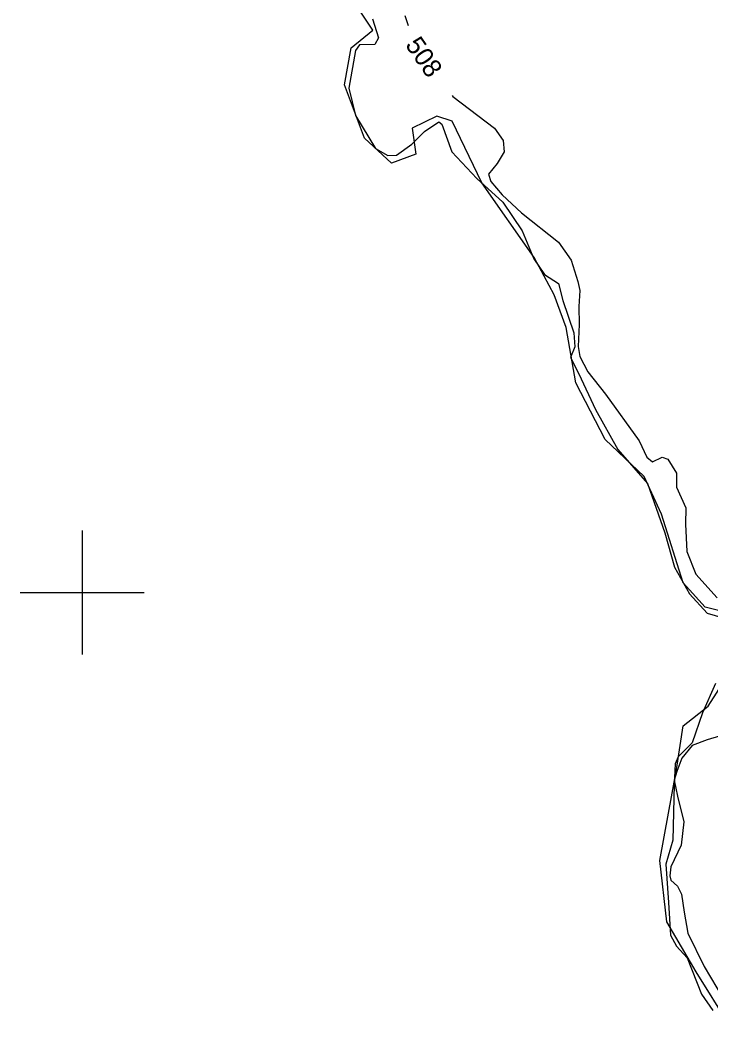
# Model space of a CAD drawing. Extents: x 347312 to 350503, y 6073086 to 6076432.
# Drawn here: x 348090 to 348201.2, y 6075530.2 to 6075692.2 of the extents above; entities that cross this region are included whole.
import ezdxf

# ---------------------------------------------------------------- set-up
doc = ezdxf.new("R2010")
doc.units = 0
for name, color, linetype in [('Level 2', 7, 'Continuous'), ('Level 4', 7, 'Continuous'), ('Level 44', 7, 'Continuous'), ('Level 61', 7, 'Continuous')]:
    doc.layers.add(name, color=color, linetype=linetype)

msp = doc.modelspace()

# ---------------------------------------------------------------- linework, layer by layer
at = {"layer": 'Level 2'}
for points in [[(348151.96, 6075692.93), (348152.47, 6075691.33)], [(348159.58, 6075680.07), (348159.7, 6075679.91), (348166.41, 6075674.79), (348167.79, 6075672.82), (348167.98, 6075670.96), (348166.84, 6075669.08), (348165.42, 6075667.38), (348165.83, 6075666.23), (348167.63, 6075664.08)], [(348167.63, 6075664.08), (348170.76, 6075661.13), (348176.7, 6075656.45), (348178.73, 6075653.53), (348179.82, 6075650.12), (348180.12, 6075648.62), (348179.96, 6075646.05), (348180.06, 6075643.17), (348179.87, 6075639.65), (348180.16, 6075638.01), (348181.41, 6075635.53), (348184.27, 6075631.95), (348189.72, 6075624.43), (348190.96, 6075621.81), (348191.85, 6075621.07), (348193.41, 6075621.8), (348194.34, 6075621.49), (348195.69, 6075619.23), (348195.7, 6075616.94), (348197.24, 6075613.63), (348197.14, 6075610.99), (348197.4, 6075606.62), (348198.84, 6075602.94), (348202.27, 6075599.15)], [(348205.52, 6075577.69), (348200.63, 6075576.24), (348198.25, 6075575.36), (348196.57, 6075573.31), (348195.78, 6075571.18), (348195.35, 6075569.75), (348195.85, 6075567.19), (348196.87, 6075563.04), (348196.45, 6075559.32), (348194.78, 6075555.8), (348194.64, 6075554.34), (348194.8, 6075553.66), (348195.89, 6075552.67), (348196.52, 6075551.43), (348196.92, 6075548.52), (348197.56, 6075545.14), (348200.17, 6075539.73), (348203.25, 6075534.57)]]:
    msp.add_lwpolyline(points, dxfattribs=at)
at = {"layer": 'Level 4'}
for points in [[(348146.75, 6075692.43), (348147.74, 6075689.33), (348147.13, 6075688.27), (348144.68, 6075688.21), (348144, 6075687.33), (348142.93, 6075681.23), (348144.03, 6075676.86), (348147.23, 6075671.54), (348149.22, 6075670.37), (348150.61, 6075670.43), (348153.11, 6075672.2), (348155.14, 6075674.25), (348157.42, 6075675.83), (348157.92, 6075675.43), (348159.55, 6075670.97), (348163.55, 6075666.66), (348167.72, 6075662.86)], [(348167.72, 6075662.86), (348170.84, 6075658.25), (348172.74, 6075653.73), (348174.43, 6075651.23), (348176.73, 6075649.79), (348177.43, 6075647.03), (348179.16, 6075641.83), (348179.36, 6075639.57), (348178.62, 6075637.87), (348179.97, 6075635.23), (348182.69, 6075629.5), (348186.28, 6075623.01), (348191.05, 6075617.54), (348193.85, 6075609.59), (348195.39, 6075604.08), (348197.8, 6075599.77), (348200.63, 6075596.65), (348204.15, 6075595.64)], [(348201.99, 6075585.34), (348199.92, 6075580.59), (348198.22, 6075575.77), (348195.97, 6075573.53), (348195.48, 6075572.42), (348195.31, 6075569.08), (348195.13, 6075560.1), (348193.98, 6075556.22), (348194.42, 6075550.05), (348194.76, 6075544.79), (348195.73, 6075543.04), (348197.43, 6075541.15), (348199.73, 6075535.31), (348201.57, 6075532.64)]]:
    msp.add_lwpolyline(points, dxfattribs=at)
at = {"layer": 'Level 44'}
for points in [[(348204.66, 6075596.57), (348200.33, 6075597.62), (348196.77, 6075601.55), (348193.3, 6075612.61), (348190.52, 6075618.68), (348184.2, 6075624.67), (348179.49, 6075633.79), (348177.96, 6075642.69), (348176, 6075647.95), (348172.8, 6075653.98), (348164.35, 6075665.98), (348159.56, 6075675.91), (348157.09, 6075676.71), (348153.14, 6075674.78), (348153.73, 6075670.63), (348149.83, 6075669.18), (348145.46, 6075673.19), (348142.26, 6075681.75), (348143.31, 6075687.72), (348146.78, 6075690.59), (348140.33, 6075700.35)], [(348204.29, 6075530.19), (348198.88, 6075538.88), (348194.15, 6075546.94), (348193.03, 6075556.8), (348195.73, 6075571.48), (348196.8, 6075578.51), (348200.79, 6075581.67), (348203.48, 6075585.85)]]:
    msp.add_lwpolyline(points, dxfattribs=at)
at = {"layer": 'Level 61'}
for p, q in [((348100, 6075610), (348100, 6075590)), ((348090, 6075600), (348110, 6075600))]:
    msp.add_line(p, q, dxfattribs=at)

# ---------------------------------------------------------------- texts
at = {"layer": 'Level 2'}
msp.add_text('508', height=3, rotation=304.5559, dxfattribs=at).set_placement((348151.93, 6075688.19))

doc.saveas('drawing.dxf')
